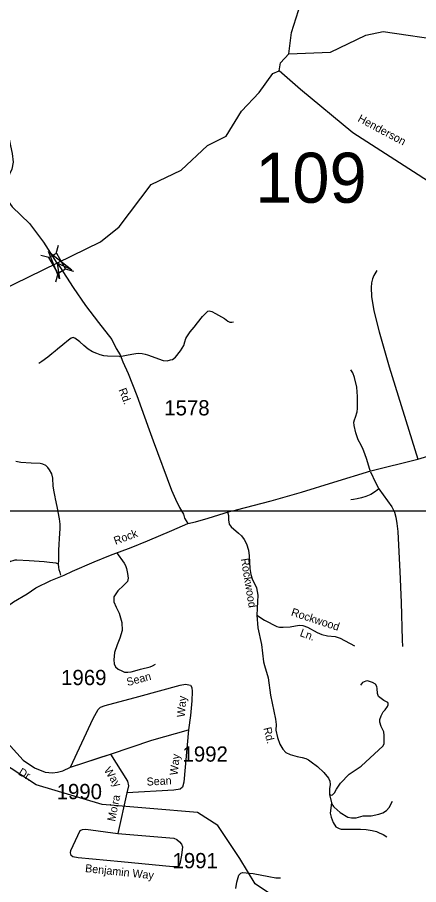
# Model space of a CAD drawing. Extents: x 884530 to 1028605, y 526725 to 653634.
# Drawn here: x 986631 to 989924, y 605531 to 612638 of the extents above; entities that cross this region are included whole.
import ezdxf

# ---------------------------------------------------------------- set-up
doc = ezdxf.new("R2010")
doc.units = 0
for name, color, linetype in [('Exist Hydrographic Creek Single Shore', 7, 'Continuous'), ('Exist Hydrographic Creek Single Shore Label', 7, 'Continuous'), ('Exist Road Non-System Type 51', 7, 'Continuous'), ('Exist Road Non-System Type 51 Label', 7, 'Continuous'), ('Exist Road Primary US Attributed', 7, 'Continuous'), ('Exist Road Primary US Label', 7, 'Continuous'), ('Exist Road Secondary Structure Standard Bridge Attributed CELL', 7, 'Continuous'), ('Exist Road Secondary Structure Standard Bridge CELL', 7, 'Continuous'), ('Exist Road Secondary Structure Standard Bridge Number Label', 7, 'Continuous'), ('Exist Road Secondary Type 41 Attributed', 7, 'Continuous'), ('Exist Road Secondary Type 51 Attributed', 7, 'Continuous'), ('Exist Road Secondary Type 51 Label', 7, 'Continuous'), ('Exist Road Secondary Type 51 Number Label', 7, 'Continuous'), ('Map Preparation Inset Cut Line', 7, 'Continuous')]:
    doc.layers.add(name, color=color, linetype=linetype)

msp = doc.modelspace()

# ---------------------------------------------------------------- linework, layer by layer
at = {"layer": 'Exist Hydrographic Creek Single Shore'}
for points in [[(988858.5, 612339.9), (988881.4, 612513.4), (988956.4, 612754.7), (989078, 613375.9), (989066.4, 613523.7), (988952.5, 613844.4), (988520, 614423.3), (988227.2, 614850.5), (988203.2, 614873.7), (988195.5, 614918.5), (988178.8, 615084.8), (988183.5, 615161.4), (988185, 615262.7)], [(988858.5, 612339.9), (989201, 612352.7), (989489.3, 612491.3), (989632, 612521.3), (990154.8, 612445.1), (990236.5, 612400.9), (990370.7, 612421.1), (990447.7, 612475.3), (990499.1, 612614.8), (990772.9, 613425.8), (990964.5, 613767.2), (991155.1, 613892.5)], [(988778.7, 612200.4), (988789.2, 612265.8), (988858.5, 612339.9)], [(984828.8, 609634.6), (984963, 609654.9), (987312.5, 610798.9), (987466.9, 610920.6), (987729.1, 611269.7), (987974.9, 611386.3), (988190.5, 611588.7), (988343.1, 611664.4), (988471.2, 611868.8), (988614.1, 612023.2), (988727.9, 612178.5), (988778.7, 612200.4)], [(991568.1, 609607.4), (991242.5, 610017.7), (990959, 610397.5), (990503.5, 610974.8), (989384.4, 611691.2), (988954.6, 612047.7), (988778.7, 612200.4)], [(989386.3, 604995.3), (988581.8, 605536.5), (988457, 605744.7), (988276.7, 606015.3), (988108.7, 606122.8), (987326.6, 606188.8), (986785.6, 606348.4), (986230.8, 606709.3)]]:
    msp.add_lwpolyline(points, dxfattribs=at)
at = {"layer": 'Exist Road Non-System Type 51'}
for points in [[(989580.4, 610564.2), (989554.7, 610523.1), (989545.8, 610495.3), (989536.7, 610461.6), (989535.4, 610425.6), (989536.9, 610351.4), (989556.7, 610232.8), (989598.9, 610061.1), (989680.9, 609774.1), (989917.5, 609017.9)], [(987468.1, 609859.8), (987571, 609879.3), (987604, 609883.8), (987625.8, 609886.8), (987654, 609883.5), (987678.7, 609878.3), (987699.5, 609871.4), (987827.1, 609826.5), (987860.8, 609824.4), (987888.3, 609830.6), (987903.7, 609834.7), (987929.1, 609853), (987970.9, 609904.3), (987996.7, 609950.1), (988004.9, 609980.6), (988012.9, 610006.2), (988021.1, 610020.4), (988048.3, 610060.4), (988081.3, 610100.1), (988109.4, 610135.5), (988150.7, 610185.9), (988193.7, 610230.7), (988205.9, 610233.8), (988226.3, 610227.7), (988256.9, 610212.4), (988332, 610170.6), (988358.1, 610148.4), (988374.5, 610140.2), (988391, 610139.1), (988405.1, 610142.6)], [(987468.1, 609859.8), (987369.7, 609862.8), (987340, 609865.4), (987311.9, 609872.9), (987283.2, 609883.3), (987247, 609898.5), (987211.4, 609920.2), (987176.4, 609950.5), (987144.7, 609980), (987102.6, 610009.1), (987095.1, 610012.7), (987088, 610014), (987082, 610011.7), (987072.7, 610008), (987049.5, 609993.6), (987004.2, 609955.1), (986961.1, 609918.8), (986941.7, 609902), (986913.5, 609880.3), (986880.7, 609852.7), (986832, 609816.8), (986808.8, 609801)], [(989529.7, 608913.6), (989497.3, 609016), (989483, 609061.9), (989468.8, 609096.7), (989453.3, 609133.6), (989428.4, 609176), (989408.1, 609234.4), (989395.5, 609294.3), (989392.2, 609321.4), (989397.6, 609340.3), (989405.5, 609362.5), (989418.2, 609406.7), (989423, 609432.1), (989423, 609458.9), (989421.4, 609487.4), (989421.4, 609531.9), (989417.3, 609607.4), (989397.6, 609686.7), (989385, 609724.7), (989366, 609750)], [(986969.2, 608155.9), (986972.3, 608189.9), (986971.1, 608222), (986971.7, 608272.6), (986974, 608318.9), (986976.4, 608367.7), (986982.3, 608448.5), (986982.9, 608484.7), (986978.1, 608527.6), (986957.6, 608630.5), (986944, 608693.7), (986941, 608708.3), (986933.2, 608749.2), (986926.3, 608797.4), (986921.3, 608861), (986912.8, 608896.7), (986895.4, 608930.5), (986881, 608949.9), (986863.7, 608966.2), (986841.1, 608977.5), (986818, 608982.5), (986745, 608985.6), (986660, 608991.7), (986618.9, 608997.8)], [(989529.7, 608913.6), (989569.7, 608825.7), (989597.7, 608775.4)], [(989597.7, 608775.4), (989569.8, 608753), (989530.8, 608727.4), (989489.5, 608711.8), (989456.1, 608700.6), (989420.4, 608693.9), (989390.2, 608688.4), (989367.9, 608683.9)], [(989597.7, 608775.4), (989703.7, 608627), (989724.8, 608583.5), (989736, 608541.1), (989745, 608490.9), (989751.6, 608424.1), (989763.9, 608203.2), (989769.4, 608096.2), (989780.7, 607841.9), (989787.3, 607537.4), (989790.6, 607482.8)], [(988356.5, 608586.9), (988363.9, 608554.7), (988363, 608521.6), (988370.1, 608485.9), (988385.3, 608461.8), (988446.1, 608412.6), (988470.2, 608388.5), (988490.8, 608359.9), (988510.4, 608323.7), (988528.2, 608271.3), (988533.7, 608226.6), (988538.5, 608122.2), (988546.6, 608071.2), (988557, 608038.1), (988592.8, 607963.4), (988605.4, 607904.1), (988596.3, 607740)], [(987444.2, 608253.4), (987507.9, 608164.5), (987518.8, 608145.1), (987527.2, 608121.3), (987535.9, 608079.4), (987539.3, 608041.6), (987535.2, 608016.4), (987502.8, 607982.5), (987454.7, 607938), (987422, 607888.6), (987423.4, 607847.7), (987442.7, 607804.4), (987466, 607755.3), (987487.5, 607678.7), (987492.2, 607612.5), (987471.9, 607552), (987449.5, 607496.6), (987429.6, 607432.6), (987425.1, 607402.1), (987423.6, 607373.2), (987426.7, 607339.6), (987437.3, 607315.3), (987458.7, 607295.4), (987487.7, 607283.3), (987510.5, 607272.6), (987537.9, 607271.1), (987563.8, 607275.6), (987594.3, 607283.3), (987640.3, 607297.3), (987719.7, 607317), (987740.6, 607324.4), (987763.5, 607336.5)], [(986969.2, 608155.9), (986949.5, 608164.8), (986895.5, 608171.8), (986851.9, 608176.1), (986809.1, 608180.3), (986726.9, 608185.2), (986625.8, 608190.1), (986610.4, 608190.1), (986593.5, 608185), (986575.3, 608178.1), (986542.3, 608160.6), (986535.2, 608156.4)], [(986989.2, 608068.3), (986982.5, 608088.4), (986974.4, 608110.5), (986970.2, 608131.9), (986969.2, 608155.9)], [(988596.3, 607740), (988605, 607634.4), (988634, 607498.4), (988651.9, 607357.8), (988659, 607325.8), (988690.1, 607226.1), (988708.5, 607085), (988750.2, 606885.9), (988753.5, 606842.1), (988752.7, 606797.7), (988765.1, 606736.3), (988784.4, 606682.1), (988809.8, 606642.2), (988833.9, 606613.3), (988870.1, 606596.4), (988928.1, 606581.9), (988966.7, 606573.4), (988996.9, 606563.7), (989018.6, 606554.1), (989042.7, 606536), (989093.3, 606499.8), (989145.3, 606450.3), (989182.7, 606404.5), (989195, 606378.1), (989197.2, 606350.2), (989191.8, 606317.4), (989191.7, 606275.8)], [(988596.3, 607740), (988657.6, 607699.1), (988759.4, 607647.5), (988783, 607641.5), (988811, 607639.7), (988870.5, 607644.4), (988943.7, 607657.6), (988973.3, 607654.1), (989012.9, 607640.2), (989090.6, 607596.8), (989129.6, 607580.1), (989174.9, 607569.9), (989239.8, 607563.3), (989279.4, 607550.6), (989396.6, 607487.4)], [(989191.7, 606275.8), (989195.5, 606269.9), (989201.5, 606265.6), (989209.3, 606265), (989217, 606267.8), (989224.9, 606274), (989233.3, 606284.1), (989249, 606312.4), (989281.2, 606363.8), (989354.9, 606435.4), (989451.5, 606502.1), (989633.5, 606667.9), (989639.5, 606687.7), (989640.4, 606711.7), (989641.2, 606754.1), (989637.5, 606782.6), (989617.3, 606826), (989605, 606862.4), (989604, 606884.6), (989615.4, 606913.6), (989631.3, 606945.8), (989648.6, 606962.9), (989668.2, 606991.4), (989673.5, 607005.7), (989673.8, 607015.8), (989670.4, 607024.4), (989637.8, 607041.3), (989604.4, 607065), (989595.1, 607071.6), (989586.5, 607096.5), (989584.1, 607137.6), (989580.4, 607155), (989569.4, 607172.5), (989546.3, 607187.3), (989520.5, 607196.5), (989504.9, 607201.1), (989490.6, 607199.3), (989464.3, 607187.3), (989447.8, 607165.4)], [(987068.6, 606494.2), (987193.1, 606533.8), (987315.1, 606576.8), (987359.2, 606589.2), (987395.4, 606600.5)], [(989191.7, 606275.8), (989191.8, 606268.3), (989209.3, 606202.4)], [(989209.3, 606202.4), (989219, 606179.3), (989223.8, 606171.7), (989229.5, 606165.7), (989281.1, 606121.6), (989343.7, 606084.7), (989373.7, 606079.6), (989411.2, 606079.6), (989469.4, 606093.7), (989535.2, 606095.8), (989598.3, 606107.8), (989629.8, 606119.5), (989660.6, 606139.4), (989682.2, 606164.4), (989709.7, 606215.9)], [(989209.3, 606202.4), (989199.1, 606116.9), (989205, 606082.9), (989222.4, 606041.3), (989244.9, 606005.5), (989270.6, 605989.8), (989288.1, 605986.4), (989303.9, 605984.7), (989327.2, 605984.7), (989360.4, 605984.7), (989398.7, 605985.6), (989447.8, 605984.7), (989493.5, 605982.3), (989543.4, 605973.9), (989576.6, 605965.6), (989599.9, 605956.5), (989633.2, 605940.7), (989663.9, 605922.4)], [(988423.4, 605499.1), (988432.7, 605552.1), (988449.4, 605609.3), (988464, 605624.6), (988479.6, 605630.9), (988566.9, 605622.5), (988693.6, 605596.4), (988751.9, 605585.5), (988791.3, 605586.1)]]:
    msp.add_lwpolyline(points, dxfattribs=at)
at = {"layer": 'Exist Road Primary US Attributed'}
for points in [[(988031.3, 608491), (988093.7, 608505.1), (988197, 608535.5), (988371.2, 608588.5), (988430, 608603.8), (988713.6, 608676.9), (988963.5, 608748.2), (989228.9, 608828.5), (989532.2, 608921), (989917.5, 609017.9), (990697.8, 609251), (991454, 609452), (991547.1, 609478.4), (991796, 609543.9), (991894.4, 609552.5), (992076.6, 609551.1), (992411.6, 609506.6)], [(985903.2, 607301.8), (986139.5, 607486.9), (986326.1, 607637.7), (986425.2, 607722.3), (986507.4, 607781.2), (986600.8, 607848.4), (986712.1, 607914), (986782.2, 607962.4), (986906.5, 608024.1), (987014.7, 608067.2), (987083.4, 608099.9), (987261.4, 608175.1), (987395.9, 608230.5), (987564.2, 608292.7), (987700.3, 608347.2), (987899.2, 608433.8), (988031.3, 608491)]]:
    msp.add_lwpolyline(points, dxfattribs=at)
at = {"layer": 'Exist Road Secondary Structure Standard Bridge Attributed CELL'}
msp.add_lwpolyline([(986976.7, 610494.3), (986885.9, 610720.6), (987077.7, 610570), (986959.1, 610623.1)], close=True, dxfattribs=at)
at = {"layer": 'Exist Road Secondary Structure Standard Bridge CELL'}
for p, q in [((986950.5, 610704.4), (986968.3, 610771)), ((986890.7, 610669.9), (986824.1, 610687.8)), ((987093.8, 610556.3), (987027.1, 610574.2)), ((986948.2, 610472.2), (986966, 610538.9))]:
    msp.add_line(p, q, dxfattribs=at)
msp.add_lwpolyline([(986966, 610538.9), (986890.5, 610669.7), (986951.6, 610705), (987027.1, 610574.2)], close=True, dxfattribs=at)
at = {"layer": 'Exist Road Secondary Type 41 Attributed'}
for points in [[(985952, 612662.6), (985979.9, 612554.9), (986004.5, 612493.1), (986198.3, 612188.3), (986302.6, 612026.6), (986380.6, 611905.8), (986437.8, 611821.8), (986517.5, 611737.4), (986562.5, 611652.8), (986575.1, 611584.4), (986588.4, 611523.5), (986598, 611451.7), (986585, 611395), (986530.8, 611276.2), (986524.7, 611218.1), (986524.6, 611183), (986537.6, 611158.8), (986589.7, 611086.8), (986731.3, 610947.9), (986845.6, 610795.6), (986956.4, 610624.2)], [(986956.4, 610624.2), (986978.8, 610594.1), (987089.7, 610424.1), (987189.8, 610276.9), (987296, 610136.9), (987406.1, 609999.7), (987443.2, 609923.4), (987474.2, 609872.9), (987497.5, 609814), (987540.8, 609719.2), (987610.7, 609540.7), (987713.8, 609257.9), (987744.8, 609168.6), (987896.7, 608764), (987930, 608690.9), (987962.3, 608622), (987993.3, 608567.7), (988002.8, 608534.2), (988031.3, 608491)]]:
    msp.add_lwpolyline(points, dxfattribs=at)
at = {"layer": 'Exist Road Secondary Type 51 Attributed'}
msp.add_line((987530.8, 606284.1), (987456.4, 605949.5), dxfattribs=at)
for points in [[(985903.2, 607301.8), (985951.6, 607239.5), (985974.5, 607204), (986012.9, 607150.3), (986044.5, 607108.1), (986079.9, 607051.6), (986112.5, 607012.2), (986143.2, 606986.4), (986174.8, 606964.3), (986305.1, 606933.6), (986337.7, 606924), (986680.2, 606550.2), (986771.2, 606486.9), (986859.8, 606451.4), (986920.2, 606446.6), (986959.4, 606453.3), (987004.5, 606463.9), (987068.6, 606494.2)], [(987627.1, 607073.8), (987965.9, 607166.6), (988010, 607174.3), (988052.4, 607166), (988063.6, 607147.4), (988064.3, 607114.2), (988062.7, 607037.2), (988053.1, 606917.3), (988036.4, 606799)], [(987068.6, 606494.2), (987252.6, 606891.4), (987292.9, 606967.2), (987313.9, 606985.4), (987351.3, 606998.8), (987627.1, 607073.8)], [(987395.4, 606600.5), (987734.1, 606714.1), (988036.4, 606799)], [(988036.4, 606799), (987996.6, 606369.9), (987987, 606330.6), (987966.9, 606313.4), (987916, 606304.6), (987530.8, 606284.1)], [(987068.6, 606494.2), (987395.4, 606600.5)], [(987395.4, 606600.5), (987534.9, 606378.4), (987543.1, 606341.5), (987530.8, 606284.1)], [(987481.6, 605718.2), (987130.5, 605750.6), (987085.4, 605758.3), (987073.5, 605768.8), (987066.8, 605790.9), (987068.7, 605812), (987146.8, 605974), (987165, 605982.6), (987193.7, 605985.5), (987456.4, 605949.5)], [(987456.4, 605949.5), (987916, 605910.9)], [(987916, 605910.9), (987938.9, 605901.2), (987961.1, 605882.2), (987978.8, 605863.2), (987985.7, 605841.2), (987977.5, 605771.5), (987965.2, 605701.8), (987956, 605681.7), (987936.5, 605677.2), (987907.8, 605677.2), (987481.6, 605718.2)]]:
    msp.add_lwpolyline(points, dxfattribs=at)
at = {"layer": 'Map Preparation Inset Cut Line'}
for points in [[(1003401.7, 608590.9), (973281.3, 608590.9), (973281.3, 627602.4), (1003401.7, 627602.4)], [(985850.1, 565640.1), (985850.1, 581125.7), (1003401.7, 581125.7), (1003401.7, 608590.9), (929019.7, 608590.9), (929019.7, 565640.1)]]:
    msp.add_lwpolyline(points, close=True, dxfattribs=at)

# ---------------------------------------------------------------- texts
at = {"layer": 'Exist Hydrographic Creek Single Shore Label'}
msp.add_text('Henderson', height=65.62, rotation=331.82487, dxfattribs=at).set_placement((989418.3, 611789.3))
msp.add_text('Henderson', height=65.62, rotation=331.82487, dxfattribs=at).set_placement((989418.3, 611789.3))
at = {"layer": 'Exist Road Non-System Type 51 Label'}
for s, rotation, p in [('Rockwood', 279.27208, (988464.9, 608200.5)), ('Rockwood', 341.83756, (988872.2, 607737.5)), ('Ln.', 340.11479, (988944.2, 607569.3)), ('Rd.', 283.96298, (988649.1, 606813.3))]:
    msp.add_text(s, height=65.62, rotation=rotation, dxfattribs=at).set_placement(p)
at = {"layer": 'Exist Road Primary US Label'}
msp.add_text('Rock', height=65.62, rotation=20.2942, dxfattribs=at).set_placement((987436.6, 608315.2))
at = {"layer": 'Exist Road Secondary Structure Standard Bridge Number Label'}
msp.add_text('109', height=410.1, dxfattribs=at).set_placement((988582.3, 611119.1))
at = {"layer": 'Exist Road Secondary Type 51 Label'}
for s, height, rotation, p in [('Rd.', 65.62, 291.37243, (987460.2, 609586)), ('Sean', 65.62, 14.95969, (987536.3, 607157.7)), ('Way', 65.62, 85.9562, (988005, 606900.6)), ('Way', 65.62, 83.67106, (987945.3, 606423.9)), ('Way', 65.62, 303.10696, (987338.5, 606469.3)), ('Dr.', 65.62, 328.96246, (986633.7, 606436)), ('Sean', 65.62, 3.04654, (987693.5, 606342)), ('Moira', 65.62, 78.55712, (987432.2, 606044.9)), ('Benjamin Way', 65.617, 353.92405, (987184.8, 605634.3))]:
    msp.add_text(s, height=height, rotation=rotation, dxfattribs=at).set_placement(p)
at = {"layer": 'Exist Road Secondary Type 51 Number Label'}
for s, p in [('1578', (987836.6, 609376.1)), ('1969', (986990.5, 607166)), ('1992', (987986.4, 606538.7)), ('1990', (986953.7, 606231.1)), ('1991', (987904.4, 605665.2))]:
    msp.add_text(s, height=125, dxfattribs=at).set_placement(p)

doc.saveas('drawing.dxf')
